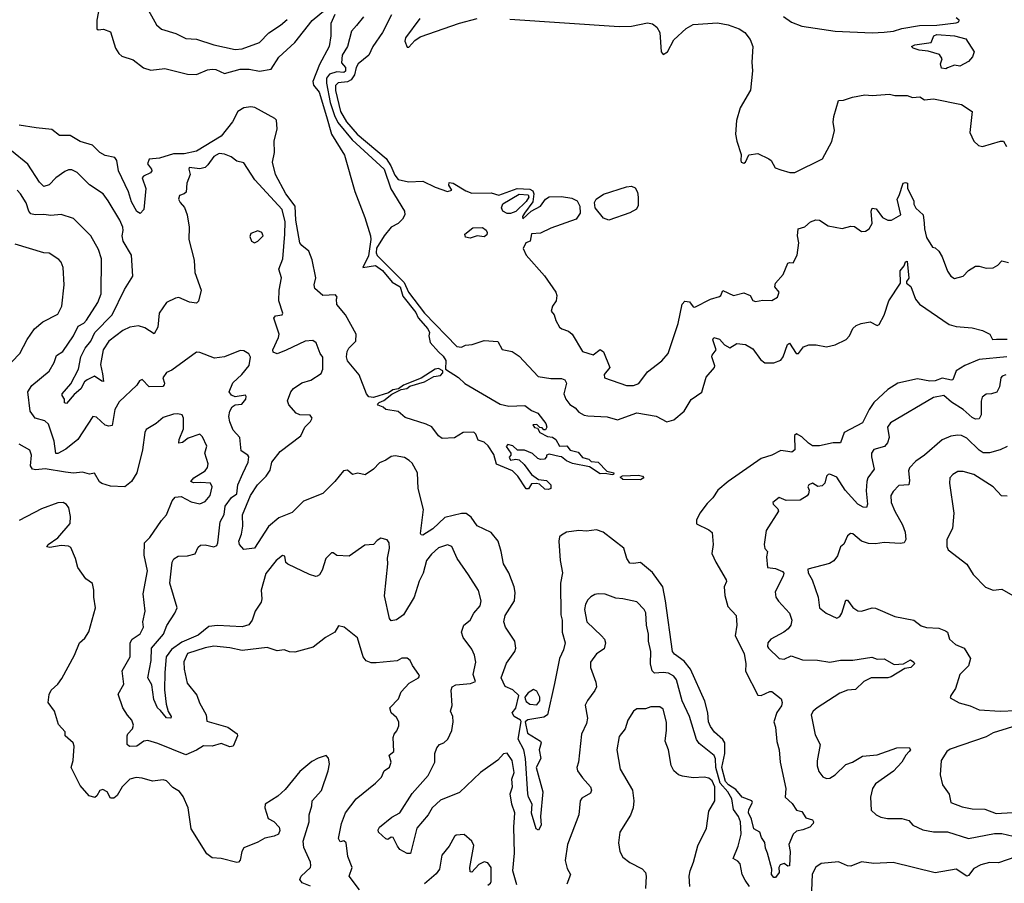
# Model space of a CAD drawing. Extents: x 1552294 to 1694791, y 811929 to 917222.
# Tile 480 of 643: x 1671198 to 1676809, y 856134 to 861058. Entities that reach past the tile are written whole.
import ezdxf

# ---------------------------------------------------------------- set-up
doc = ezdxf.new("R2010")
doc.units = 0

msp = doc.modelspace()

# ---------------------------------------------------------------- linework, layer by layer
at = {"layer": '0CON10XD'}
for points in [[(1671653.9, 861143.9), (1671637.8, 861055), (1671637.5, 861005), (1671645, 861000), (1671675, 861003.8), (1671715, 860987.5), (1671742.9, 860895), (1671762, 860865), (1671779.7, 860849.7), (1671845, 860828.5), (1671902.7, 860782.7), (1671945, 860770), (1672025, 860778.9), (1672155, 860747.3), (1672205, 860745.2), (1672268.6, 860771.4), (1672295, 860776), (1672315, 860773.1), (1672365, 860750), (1672455, 860774.8), (1672505, 860776), (1672565, 860764.1), (1672631.2, 860775), (1672675, 860844.3), (1672765, 860928.2), (1672865, 861053.6), (1673005, 861169.1)], [(1671911.9, 861145), (1671978.3, 861028.3), (1672006, 861004), (1672088.1, 860978.1), (1672145, 860950.6), (1672205, 860946.4), (1672303.8, 860913.8), (1672425, 860887.5), (1672465, 860891.5), (1672565, 860928.2), (1672617.6, 860982.4), (1672684.3, 861025.7), (1672722, 861058)], [(1672993.3, 861086.7), (1672971.2, 861035), (1672970.6, 860965), (1672960.7, 860905), (1672907.1, 860802.9), (1672868.2, 860705), (1672872.9, 860685), (1672904.9, 860644.8), (1672945.9, 860505.9), (1672974.7, 860405), (1673049.1, 860285), (1673108, 860078), (1673165, 859930.4), (1673196.4, 859825), (1673198.4, 859805), (1673185, 859710.8), (1673152.5, 859645), (1673225, 859655.5), (1673265, 859627.4), (1673320.4, 859560.4), (1673366.7, 859535), (1673381.3, 859481.3), (1673455, 859387.9), (1673468.6, 859358.6), (1673524.3, 859295), (1673533.3, 859275), (1673529.2, 859255), (1673537.4, 859217.4), (1673583.9, 859163.9)], [(1673157.1, 861072.9), (1673117.5, 861025), (1673088, 860992), (1673065.3, 860905), (1673035.8, 860855), (1673032.3, 860812.3), (1673055.3, 860785), (1673055.2, 860764.8), (1673045, 860755.5), (1673005, 860760.7), (1672963, 860747), (1672947.1, 860725), (1672945.5, 860695), (1672967.7, 860585), (1672991.4, 860511.4), (1673011.6, 860471.6), (1673093, 860373), (1673274.4, 860205), (1673312.6, 860092.6), (1673391.5, 859965), (1673392.5, 859945), (1673379.4, 859920.6), (1673355.2, 859894.8), (1673314.8, 859875), (1673274.4, 859825), (1673231.1, 859755), (1673228.9, 859728.9), (1673235, 859714), (1673389.3, 859559.3), (1673414.4, 859505), (1673505, 859384.5), (1673689.2, 859195), (1673715, 859190.2), (1673738.5, 859201.5), (1673775.8, 859205), (1673845, 859229.3), (1673922.2, 859222.2), (1673948.1, 859178.1), (1674005, 859166.7), (1674045, 859138.5), (1674152.8, 859022.8), (1674225, 859012.3), (1674285, 859012.3), (1674303.9, 859005), (1674313.5, 858985), (1674298.9, 858925), (1674309.5, 858895), (1674333.6, 858863.6), (1674364, 858844), (1674385, 858820.8), (1674413.7, 858803.7), (1674435, 858798.9), (1674545, 858793.1), (1674605, 858775.6), (1674715, 858815.5), (1674825, 858797.5), (1674885, 858764.2), (1674925, 858775.7), (1674984.3, 858825), (1675025, 858892), (1675085, 858933.8), (1675110.3, 859019.7), (1675156.7, 859075), (1675158.8, 859085), (1675142.9, 859135), (1675144.4, 859145.6), (1675166.9, 859175), (1675147.8, 859232.2), (1675154.1, 859245.9), (1675185, 859236.7), (1675214.2, 859204.2), (1675245, 859187.5), (1675285, 859211.2), (1675335, 859206.2), (1675375, 859181.2), (1675419.8, 859119.8), (1675445, 859101.2), (1675495, 859101.2), (1675535, 859116), (1675549.4, 859135), (1675573.6, 859206.4), (1675585, 859213.3), (1675622.5, 859155), (1675636.7, 859155), (1675652.3, 859177.7), (1675665, 859193.3), (1675695, 859203.3), (1675736.1, 859203.9), (1675795, 859191.8), (1675845, 859203.1), (1675908.1, 859235), (1675926.7, 859255), (1675945, 859296.2), (1675965, 859313.8), (1675992.5, 859325), (1676045, 859335.8), (1676085, 859313.3), (1676095, 859320), (1676125, 859373.3), (1676150.9, 859455), (1676216.7, 859555), (1676214.6, 859625), (1676239.2, 859655), (1676245, 859676.9), (1676255, 859680), (1676265.7, 859584.3), (1676252.5, 859565), (1676252.5, 859555), (1676277, 859537), (1676303.1, 859465), (1676325.2, 859435.2), (1676495, 859320.3), (1676535, 859308.1), (1676625, 859300.4), (1676685.2, 859285.2), (1676727.3, 859265), (1676741.2, 859235), (1676765, 859235.9), (1676825, 859236.7)], [(1673316.1, 861085), (1673266.2, 860985), (1673211.1, 860905), (1673188, 860855), (1673126.9, 860805), (1673115.8, 860785), (1673106.4, 860743.6), (1673086, 860714), (1673065, 860702.3), (1673012.8, 860697.2), (1672997, 860683), (1672996.7, 860653.3), (1673026.7, 860535), (1673061, 860475), (1673120.6, 860405), (1673286.2, 860266.2), (1673313.3, 860225), (1673335, 860170.5), (1673355, 860146), (1673413.7, 860133.7), (1673495, 860137.4), (1673565, 860101.8), (1673635, 860077.5), (1673660, 860085), (1673643.3, 860115), (1673645, 860130), (1673668.8, 860125), (1673740.9, 860080.9), (1673775, 860069.2), (1673885, 860070), (1673927.5, 860057.5), (1674033.5, 860095), (1674105, 860091.6), (1674121.8, 860081.8), (1674128.4, 860065), (1674121.5, 860018.5), (1674074.1, 859955), (1674063.1, 859935), (1674065, 859922.5), (1674113.2, 859966.8), (1674165.6, 859994.4), (1674194.9, 860035.1), (1674215, 860048.4), (1674285, 860048.7), (1674345, 860040.5), (1674373.9, 860025), (1674389.5, 859995), (1674392.4, 859955), (1674369.1, 859920.9), (1674225, 859868.8), (1674165, 859839.8), (1674113.8, 859836.2), (1674107.5, 859795), (1674082.5, 859785), (1674067.5, 859752.5), (1674084.6, 859715), (1674187.8, 859597.8), (1674253.4, 859505), (1674259.2, 859485), (1674255.2, 859454.8), (1674234.7, 859425), (1674226, 859396), (1674244, 859375), (1674252.7, 859342.7), (1674273.8, 859305), (1674286.7, 859295), (1674325, 859281.1), (1674345.4, 859265.4), (1674405, 859166.2), (1674465, 859147.5), (1674505, 859176.7), (1674525, 859164.3), (1674561.1, 859075), (1674528.9, 859035), (1674530, 859015), (1674655, 858971.6), (1674695, 858971.6), (1674725.8, 858984.2), (1674775, 859050), (1674858, 859112), (1674893.1, 859155), (1674951.2, 859325), (1674974, 859435), (1674988, 859452), (1675015, 859448.6), (1675035, 859421.2), (1675045, 859418), (1675135, 859463.4), (1675185, 859479.2), (1675193.8, 859485), (1675205, 859513.3), (1675265, 859484.5), (1675325, 859500), (1675360, 859485), (1675376.7, 859456.7), (1675391.2, 859451.2), (1675432.4, 859457.6), (1675485, 859455.8), (1675517.1, 859475), (1675525.5, 859505), (1675502, 859535), (1675504.4, 859555), (1675549.6, 859605), (1675575, 859668.8), (1675585, 859673.8), (1675605, 859671.2), (1675629.2, 859715), (1675637.1, 859785), (1675629.7, 859825), (1675634, 859865), (1675672.5, 859877.5), (1675704.8, 859905.2), (1675735, 859915.8), (1675755.3, 859915.3), (1675805, 859882), (1675885, 859868), (1675935, 859880), (1675955, 859878.8), (1675995, 859850), (1676018.8, 859851.2), (1676038.8, 859865), (1676055.8, 859895), (1676050.8, 859965), (1676055, 859982.5), (1676078.8, 859978.8), (1676115, 859930), (1676145, 859914.6), (1676166.7, 859915), (1676220, 859945), (1676197.5, 860035), (1676210, 860055), (1676233.3, 860125), (1676245, 860130), (1676257.5, 860125), (1676256.7, 860095), (1676293.3, 860025), (1676294, 860005), (1676303.9, 859983.9), (1676345.9, 859945.9), (1676351.7, 859898.3), (1676353.3, 859865), (1676366, 859815), (1676400.7, 859760.7), (1676415, 859756.7), (1676435, 859738.8), (1676455.5, 859705), (1676485, 859624.5), (1676505, 859594.4), (1676525, 859582), (1676574.1, 859595.9), (1676605, 859627.5), (1676645, 859652.5), (1676665, 859652.5), (1676705, 859640), (1676745, 859643.3), (1676771.7, 859658.3), (1676795, 859683.3), (1676832.7, 859672.7)], [(1673477.5, 861065), (1673395.5, 860955), (1673393.3, 860935), (1673405, 860900), (1673415, 860900), (1673450.3, 860939.7), (1673480.5, 860959.5), (1673705, 861037.9), (1673805, 861063.4)], [(1673990.4, 861060.4), (1674615, 861018.1), (1674685, 861020.1), (1674775, 861040), (1674805, 861034), (1674829, 861015), (1674845.7, 860985), (1674854, 860874), (1674865, 860858.9), (1674890, 860875), (1674925, 860943.5), (1674995, 861007.7), (1675035, 861029.7), (1675175, 861039.1), (1675235, 861027.5), (1675298.8, 861005), (1675331.2, 860985), (1675361.2, 860945), (1675376, 860905), (1675370, 860815), (1675374, 860765), (1675362, 860655), (1675303.8, 860555), (1675283, 860483), (1675277.5, 860405), (1675283.8, 860365), (1675309.3, 860289.3), (1675306.7, 860255), (1675310, 860245), (1675325, 860240), (1675333.3, 860245), (1675353.9, 860286.1), (1675405, 860293.8), (1675466.7, 860265), (1675480, 860255), (1675503.1, 860213.1), (1675535, 860200.8), (1675586.7, 860186.7), (1675615, 860186.1), (1675772.9, 860265), (1675826.8, 860363.2), (1675840.9, 860425), (1675833.7, 860473.6), (1675836.9, 860505), (1675865, 860597.5), (1675891.7, 860598.3), (1675943.6, 860616.4), (1676015, 860630), (1676055, 860626.2), (1676155, 860632), (1676185, 860626), (1676255, 860626), (1676285, 860614), (1676327.1, 860617.1), (1676355, 860601.2), (1676405, 860606), (1676565, 860573.3), (1676626.2, 860535), (1676612.5, 860415), (1676636, 860365), (1676661.1, 860341.1), (1676685, 860333.8), (1676788, 860365), (1676805.1, 860365.1), (1676820.8, 860335)], [(1675551.2, 861075), (1675595.8, 861044.2), (1675655, 861021.2), (1675845, 860991.9), (1676055, 860983.1), (1676125, 860987.3), (1676177.4, 860992.6), (1676225, 861006.9), (1676326.1, 861023.9), (1676425, 861025.6), (1676535, 861038.8), (1676550, 861045), (1676552.5, 861055), (1676535, 861067.5)], [(1676475, 860777.5), (1676451.7, 860781.7), (1676446.2, 860805), (1676454, 860835), (1676439.7, 860859.7), (1676375, 860878), (1676323.9, 860883.9), (1676290, 860895), (1676280, 860905), (1676300, 860915), (1676392.3, 860927.7), (1676406.8, 860965), (1676425, 860972.9), (1676524.2, 860965), (1676588.8, 860948.8), (1676636.7, 860875), (1676627.5, 860845), (1676605, 860820), (1676555, 860792.5), (1676525, 860797.5), (1676485, 860782.5), (1676475, 860777.5)], [(1673583.9, 859163.9), (1673610.2, 859140.2), (1673625.4, 859115.4), (1673625.3, 859065), (1673698.1, 859018.1), (1673734, 858984), (1673935, 858865.5), (1673985, 858854.2), (1674077.3, 858857.3), (1674115, 858830), (1674150, 858815), (1674196.7, 858755), (1674202.5, 858735), (1674195, 858720), (1674185, 858720), (1674175, 858730), (1674161.7, 858731.7), (1674145, 858750), (1674121.7, 858748.3), (1674131.7, 858731.7), (1674148.3, 858728.3), (1674162.5, 858705), (1674205, 858681.2), (1674235, 858676.7), (1674252.5, 858665), (1674275, 858626.7), (1674315, 858627.5), (1674335, 858603.3), (1674381.2, 858591.2), (1674405, 858561.4), (1674441.7, 858551.7), (1674455, 858538.8), (1674494.4, 858534.4), (1674544.2, 858484.2), (1674584.2, 858475), (1674582, 858465), (1674575, 858463.1), (1674535, 858471.1), (1674505, 858468.9), (1674445, 858508.6), (1674347.8, 858527.8), (1674313.1, 858543.1), (1674286.2, 858565), (1674272.5, 858567.5), (1674215, 858580), (1674200, 858575), (1674200, 858565), (1674188.3, 858551.7), (1674165, 858550), (1674150, 858555), (1674120, 858585), (1674075, 858602.5), (1674035, 858602.5), (1674008.3, 858628.3), (1673980, 858635), (1673970, 858625), (1673997, 858587), (1673997.5, 858575), (1673987, 858563), (1673995, 858546.7), (1674025, 858552.5), (1674045, 858548.8), (1674072.5, 858522.5), (1674114.4, 858465), (1674155, 858435.6), (1674200.6, 858430.6), (1674224.4, 858405), (1674224.3, 858385), (1674211.5, 858378.5), (1674190.6, 858380.6), (1674159.3, 858409.3), (1674143.4, 858413.4), (1674115, 858411.5), (1674097, 858383), (1674085, 858382.9), (1674037.3, 858455), (1674005.8, 858485.8), (1673915, 858524.3), (1673899.4, 858579.4), (1673867.6, 858627.6), (1673845, 858648.7), (1673811.3, 858661.3), (1673798, 858695), (1673785.8, 858705.8), (1673725, 858703.3), (1673676.4, 858673.6), (1673605, 858670), (1673585, 858685.8), (1673546.3, 858736.4), (1673515, 858752.3), (1673395, 858789.1), (1673355, 858824.6), (1673283.8, 858835), (1673268.6, 858848.6), (1673240, 858860), (1673236.7, 858865), (1673246.7, 858875), (1673272.9, 858887.1), (1673317.9, 858922.1), (1673371.7, 858948.3), (1673403.8, 858955), (1673422, 858968), (1673505, 858993.6), (1673557.2, 859022.8), (1673595, 859028.7), (1673609.7, 859045), (1673610, 859055), (1673585, 859068.3), (1673564.8, 859065.2), (1673486.2, 859013.8), (1673385, 858974.3), (1673356.4, 858953.6), (1673325, 858947.8), (1673298.9, 858931.1), (1673215, 858904.2), (1673188.3, 858908.3), (1673174.4, 858924.4), (1673132.1, 859032.1), (1673065, 859112.5), (1673060.6, 859135), (1673064.6, 859165.4), (1673074.4, 859185), (1673113.8, 859225), (1673116.1, 859265), (1673054.6, 859374.6), (1673004.5, 859434.5), (1673003.8, 859463.8), (1673006.2, 859476.2), (1672998.3, 859488.3), (1672925, 859485.6), (1672879.6, 859525), (1672876.5, 859545), (1672885.4, 859585), (1672865, 859688.8), (1672845, 859737.5), (1672805, 859769.4), (1672795, 859786.2), (1672771, 859915), (1672767.5, 859995), (1672713.9, 860065), (1672655, 860174.2), (1672638.8, 860245), (1672650.1, 860299.9), (1672648.4, 860365), (1672665.2, 860435), (1672661.3, 860485), (1672652.5, 860495), (1672537.8, 860557.8), (1672515, 860561), (1672474.7, 860554.7), (1672440, 860535), (1672411, 860475), (1672346.2, 860393.8), (1672205, 860308.5), (1672135, 860292.2), (1672075, 860292.3), (1671995, 860268.9), (1671935, 860261.4), (1671925.7, 860235), (1671949.2, 860205), (1671950, 860195), (1671943.8, 860185), (1671903.8, 860165), (1671895.8, 860155), (1671916.6, 860095), (1671905.6, 859975), (1671885, 859952), (1671865, 859964), (1671835, 860018.8), (1671816.9, 860076.9), (1671760.4, 860195), (1671750.5, 860255), (1671740.9, 860270.9), (1671685, 860282.7), (1671655, 860301.1), (1671612.9, 860342.9), (1671543, 860363), (1671485, 860396.8), (1671425, 860398.2), (1671381.3, 860431.3), (1671291.3, 860441.3), (1671195, 860456)], [(1671669.2, 859039.2), (1671675.3, 858994.7), (1671665, 858996.2), (1671625, 859025.3), (1671581.8, 859005), (1671567.8, 858992.2), (1671547, 858953), (1671508.9, 858921.1), (1671465, 858868.8), (1671453.9, 858873.9), (1671452.5, 858895), (1671439.4, 858915), (1671440, 858925), (1671488.3, 858981.7), (1671533.3, 859065), (1671545.3, 859135), (1671570.4, 859185), (1671603.6, 859225), (1671626.8, 859275), (1671724.5, 859375.5), (1671795, 859518.9), (1671842.3, 859595), (1671835.3, 859715), (1671788.2, 859795), (1671782.2, 859825), (1671787.8, 859855), (1671784.7, 859875), (1671767.6, 859915), (1671701.1, 860025), (1671674.3, 860065), (1671596.2, 860116.2), (1671525, 860187.1), (1671495, 860201.9), (1671475, 860201.4), (1671455, 860191.1), (1671402.9, 860155), (1671365, 860116.7), (1671335, 860106.9), (1671311, 860131), (1671243.8, 860233.8), (1671150.8, 860310.8)], [(1676824, 859136), (1676665, 859119.6), (1676583.1, 859086.9), (1676534.7, 859055), (1676515.3, 859005), (1676507.6, 859002.4), (1676455, 859012.9), (1676415, 858998.1), (1676385, 858997.3), (1676315, 859009.5), (1676202.5, 858985), (1676145, 858949.1), (1676065.9, 858875), (1676038.2, 858835), (1676000.2, 858759.8), (1675897.1, 858705), (1675875, 858646), (1675834.6, 858644.6), (1675755, 858627.6), (1675715, 858628.6), (1675692.5, 858642.5), (1675655, 858680), (1675625, 858696), (1675613.9, 858686.1), (1675614.7, 858605), (1675598.1, 858591.9), (1675575, 858595.9), (1675535, 858601.9), (1675484.6, 858575), (1675424, 858556), (1675235, 858424.5), (1675176.3, 858375), (1675148.4, 858331.6), (1675115, 858299.3), (1675074.7, 858245), (1675054.2, 858204.2), (1675055, 858183.3), (1675125, 858150), (1675143.9, 858133.9), (1675150, 858065), (1675142.9, 858015), (1675164.6, 857965), (1675224, 857865), (1675225.8, 857854.2), (1675212, 857825), (1675215.7, 857775), (1675232.6, 857712.6), (1675281.2, 857661.2), (1675283.8, 857605), (1675274.4, 857545), (1675325.9, 857445), (1675335.6, 857385), (1675333.8, 857343.8), (1675405, 857206.2), (1675424.1, 857204.1), (1675471.9, 857228.1), (1675485, 857227.9), (1675536.4, 857185), (1675542.8, 857165), (1675539.7, 857145), (1675512.4, 857107.6), (1675495.7, 857055), (1675504.2, 857025), (1675512, 856942), (1675525.5, 856895.5), (1675531.5, 856825), (1675563.8, 856675), (1675560, 856625), (1675599.5, 856589.5), (1675625, 856552), (1675655, 856543.8), (1675678.3, 856508.3), (1675715, 856496.7), (1675722.5, 856485), (1675720, 856475), (1675700, 856455), (1675661.7, 856438.3), (1675625, 856430.8), (1675605, 856414), (1675580.6, 856355), (1675588.9, 856315), (1675585.6, 856234.4), (1675575, 856232.5), (1675555, 856247.5), (1675530.7, 856239.3), (1675523.3, 856225), (1675526.2, 856195), (1675505, 856167.5), (1675495, 856166.7), (1675482.9, 856185), (1675484, 856215), (1675459.2, 856305), (1675448, 856335), (1675445, 856367.5), (1675426.2, 856395), (1675416, 856426), (1675382.2, 856445), (1675369.1, 856499.1), (1675350.9, 856535), (1675353.9, 856555), (1675373.2, 856595), (1675370, 856605), (1675315.3, 856625), (1675279.6, 856669.6), (1675237.4, 856695), (1675220, 856715), (1675200, 856795), (1675216.6, 856875), (1675217.1, 856935), (1675204.6, 856954.6), (1675156.5, 856995), (1675135, 857027.7), (1675123.6, 857055), (1675119.4, 857105), (1675101.9, 857171.9), (1675020.8, 857355), (1674985, 857400), (1674930, 857440), (1674918.1, 857455), (1674877.8, 857745), (1674862.9, 857825), (1674805, 857905.9), (1674735, 857963.5), (1674695, 857956.9), (1674675, 857960), (1674656.9, 857985), (1674640.5, 858045), (1674522.7, 858135), (1674485, 858149.4), (1674428.1, 858141.9), (1674385, 858145.5), (1674314.3, 858135.7), (1674285, 858118.8), (1674275, 858108.8), (1674270, 858085), (1674277.9, 857975), (1674291.3, 857905), (1674279.1, 857845), (1674282, 857665), (1674288.6, 857635), (1674289.7, 857565), (1674306, 857505), (1674296.4, 857465), (1674274.6, 857415), (1674246.1, 857273.9), (1674206, 857095), (1674185, 857081.9), (1674094.4, 857065.6), (1674078.8, 857055), (1674090.8, 856990.8), (1674166.2, 856945), (1674170, 856935), (1674158, 856895), (1674168, 856845), (1674140.8, 856795), (1674178.9, 856655), (1674166, 856515), (1674169.1, 856465), (1674155, 856437.1), (1674141.5, 856445), (1674115, 856534), (1674118.8, 856585), (1674096.8, 856625), (1674092.8, 856645), (1674080.7, 856845), (1674070.3, 856895), (1674039.1, 856955), (1674056.4, 857056.4), (1674052.5, 857065), (1674016.2, 857085), (1674004.2, 857105.8), (1674025, 857132), (1674042.5, 857205), (1674007.4, 857237.4), (1673965, 857255.3), (1673940.7, 857305), (1673971.7, 857388.3), (1674019.6, 857455), (1674025.8, 857474.2), (1674018.8, 857515), (1673966.4, 857595), (1673956.7, 857625), (1673965, 857660.8), (1674017.1, 857745), (1674021.8, 857791.8), (1674016.4, 857825), (1673985.5, 857905), (1673954.6, 857954.6), (1673942.3, 858025), (1673923.8, 858085), (1673884.6, 858134.6), (1673805, 858171.4), (1673771.5, 858221.5), (1673741.7, 858241.7), (1673715, 858241.9), (1673620, 858220), (1673552, 858155), (1673495, 858118.6), (1673485, 858120), (1673481.9, 858128.1), (1673499.5, 858265), (1673468.1, 858385), (1673464.2, 858475), (1673435, 858528.8), (1673418, 858545), (1673391.3, 858561.3), (1673338.3, 858571.7), (1673315, 858567.1), (1673285, 858546.4), (1673247.9, 858532.1), (1673215, 858494.3), (1673166.8, 858463.2), (1673125, 858471.5), (1673095, 858465.4), (1673065, 858489.3), (1673042.2, 858485), (1672993.8, 858425), (1672925, 858355.6), (1672815, 858311.9), (1672751.2, 858248.8), (1672675, 858216.9), (1672615, 858168.8), (1672535, 858044.3), (1672475, 858036.6), (1672450, 858065), (1672447.1, 858085), (1672462.5, 858125), (1672470.3, 858169.7), (1672468.3, 858235), (1672513.8, 858345), (1672552.2, 858405), (1672602.9, 858455), (1672625, 858490), (1672635.6, 858535), (1672682.7, 858595), (1672800.8, 858685), (1672822.9, 858735), (1672855, 858766), (1672864.2, 858785), (1672853.3, 858803.3), (1672795, 858805.4), (1672774.1, 858814.1), (1672730.9, 858860.9), (1672724.3, 858885), (1672743.8, 858935), (1672758.1, 858955), (1672805, 858987.8), (1672857.5, 859002.5), (1672915, 859040), (1672925.5, 859065.5), (1672925, 859133.8), (1672909.2, 859155), (1672888, 859215), (1672868.9, 859228.9), (1672825, 859225.4), (1672717.2, 859172.8), (1672665, 859151.9), (1672642.4, 859162.4), (1672639.5, 859175), (1672673.4, 859245), (1672677, 859265), (1672645.6, 859355), (1672655, 859369.2), (1672694.3, 859375.7), (1672698.2, 859385), (1672673.8, 859455), (1672677.1, 859515), (1672690, 859585), (1672673.8, 859635), (1672696.6, 859695), (1672707.9, 859835), (1672710, 859905), (1672692.9, 859975), (1672537.8, 860145), (1672475, 860240.8), (1672435, 860250), (1672403.8, 860275), (1672365, 860291.5), (1672335, 860294.5), (1672305, 860277.8), (1672270.8, 860229.1), (1672254.2, 860215), (1672225, 860208), (1672164.3, 860215.7), (1672160.8, 860205), (1672169.4, 860175), (1672150.9, 860125), (1672146.2, 860075), (1672135.4, 860064.6), (1672109.2, 860055), (1672103.5, 860035), (1672112.2, 860015), (1672136.9, 859986.9), (1672152.8, 859945), (1672163.1, 859875), (1672162.5, 859805), (1672193, 859687), (1672195.8, 859615.8), (1672232.5, 859515), (1672217.7, 859452.3), (1672205, 859441.2), (1672165, 859447.1), (1672105, 859474.3), (1672085, 859470.5), (1672035, 859445.5), (1671992.7, 859385), (1671985.6, 859305), (1671965, 859266.7), (1671910.7, 859300.7), (1671875, 859311.6), (1671825, 859305.3), (1671785, 859285.2), (1671706.2, 859225), (1671673.8, 859175), (1671658.1, 859091.9), (1671669.2, 859039.2)], [(1674555, 859914.3), (1674525, 859926.8), (1674478.1, 859985), (1674473, 860015), (1674483, 860035), (1674525, 860062.3), (1674655, 860105.1), (1674685, 860108.8), (1674705, 860099.3), (1674718.7, 860075), (1674722.6, 860045), (1674721.9, 859998.1), (1674712.4, 859977.6), (1674675, 859955.5), (1674555, 859914.3)], [(1673755, 857892), (1673690.5, 857985), (1673660, 858055), (1673635, 858064.6), (1673585, 858045.9), (1673545, 858011.4), (1673516.9, 857975), (1673497.1, 857902.9), (1673475, 857856), (1673445, 857766), (1673385.6, 857665), (1673345, 857635.8), (1673315, 857631.2), (1673304.4, 857644.4), (1673277.2, 857772.8), (1673296.4, 857955), (1673293.2, 857986.8), (1673305.6, 858045), (1673304, 858075), (1673292.3, 858092.3), (1673255, 858100.8), (1673235, 858089.2), (1673215, 858066), (1673165, 858062.5), (1673075, 858000), (1673005, 858003.3), (1672985, 858017.5), (1672975, 858017.5), (1672941.9, 857985), (1672920.7, 857919.3), (1672906.4, 857893.6), (1672892.5, 857885), (1672885, 857882.5), (1672848.8, 857895), (1672725, 857953.3), (1672715, 857962.5), (1672708.6, 857998.6), (1672695, 858002.5), (1672659.4, 857975), (1672599.9, 857900.1), (1672573.5, 857805), (1672578.2, 857755), (1672573.2, 857736.8), (1672540, 857685), (1672522.5, 857635), (1672502.8, 857607.2), (1672465, 857595.3), (1672325, 857603.7), (1672275, 857597.2), (1672215, 857549.2), (1672121.5, 857508.5), (1672062.4, 857467.6), (1672032.6, 857425), (1672024, 857335), (1672023.4, 857236.6), (1672032.8, 857155), (1672043.9, 857113.9), (1672060.4, 857085), (1672059.2, 857075), (1672035, 857077.8), (1671999.6, 857119.6), (1671983.8, 857135), (1671962.3, 857182.3), (1671951.2, 857265), (1671928.5, 857305), (1671946.3, 857403.7), (1671948.7, 857475), (1672017.1, 857555), (1672035.8, 857604.2), (1672082.3, 857675), (1672094.6, 857705), (1672053.1, 857845), (1672066.5, 857965), (1672076.4, 857983.6), (1672101.3, 857998.7), (1672155, 858001.1), (1672197, 858013), (1672215, 858050.8), (1672228.5, 858061.5), (1672255, 858064.6), (1672305, 858052.2), (1672320.3, 858059.7), (1672326.9, 858075), (1672339.6, 858195), (1672363.7, 858236.3), (1672368.8, 858285), (1672405, 858334.3), (1672435.9, 858355), (1672441.8, 858405), (1672470, 858470), (1672499.6, 858535), (1672503.3, 858565), (1672497.5, 858575), (1672459.3, 858599.3), (1672451.9, 858675), (1672415, 858718), (1672394.5, 858765), (1672389.1, 858795), (1672394.7, 858825.3), (1672409.1, 858850.9), (1672425, 858861.4), (1672463.3, 858865), (1672486, 858895), (1672488.8, 858908.8), (1672485, 858916.7), (1672425, 858908), (1672405, 858916.2), (1672392, 858935), (1672412.5, 858987.5), (1672464.2, 859035), (1672505, 859086.7), (1672513.4, 859133.4), (1672503, 859153), (1672475, 859168.8), (1672455, 859171.2), (1672365.3, 859134.7), (1672308.3, 859128.3), (1672225, 859161.1), (1672205, 859161.8), (1672065, 859059.5), (1672035, 859045.6), (1672014.1, 859015), (1672022.1, 858985), (1672021.5, 858975), (1672012.9, 858967.1), (1671935, 858964.5), (1671895, 859006.7), (1671880.5, 858999.5), (1671865.5, 858974.5), (1671765, 858878.6), (1671740.8, 858835), (1671725.5, 858744.5), (1671705, 858740.6), (1671685, 858746.7), (1671635, 858790.8), (1671615, 858796.2), (1671528.9, 858665), (1671461.5, 858608.5), (1671415, 858584.1), (1671404.5, 858585), (1671394.8, 858655), (1671361.9, 858751.9), (1671340.4, 858770.4), (1671285, 858786.7), (1671256.9, 858825), (1671243.2, 858935), (1671267.2, 858972.8), (1671365.9, 859054.1), (1671395, 859102.5), (1671406.8, 859143.2), (1671443.7, 859166.3), (1671505, 859255.6), (1671530.3, 859309.7), (1671563.2, 859326.8), (1671579.1, 859345), (1671643.8, 859445), (1671661.5, 859495), (1671664.4, 859695), (1671647.6, 859747.6), (1671602.5, 859825), (1671505, 859924), (1671435, 859946.5), (1671375, 859940.9), (1671335, 859946.8), (1671285, 859944.1), (1671261.1, 859951.1), (1671250.3, 859965), (1671235, 860014.2), (1671202.2, 860065), (1671184.2, 860085)], [(1673975, 859952.3), (1673951.9, 859965), (1673942.7, 859985), (1673951.5, 860008.5), (1674045, 860063.3), (1674095, 860059.1), (1674098.7, 860045), (1674085, 860020.8), (1674025, 859964.9), (1673995, 859953), (1673975, 859952.3)], [(1673765, 859812.6), (1673738.5, 859818.5), (1673735.4, 859835), (1673779.4, 859870.6), (1673835, 859872), (1673857.1, 859857.1), (1673862.8, 859845), (1673859.6, 859830.4), (1673845, 859819.3), (1673804.9, 859825.1), (1673765, 859812.6)], [(1672535, 859786), (1672555, 859794), (1672585.6, 859824.4), (1672577.5, 859845), (1672555, 859853.1), (1672515, 859839.2), (1672508.8, 859821.2), (1672518.8, 859795), (1672535, 859786)], [(1671153.7, 859106.3), (1671198.1, 859155), (1671240.8, 859235), (1671282, 859295), (1671330, 859335), (1671415, 859378.6), (1671437.8, 859425), (1671452.1, 859545), (1671445.4, 859645.4), (1671434.6, 859674.6), (1671420.7, 859690.7), (1671365, 859725.7), (1671335, 859728.6), (1671172.3, 859777.7)], [(1676817.4, 859032.6), (1676796, 859025), (1676790, 859015), (1676782, 858965), (1676765.7, 858934.3), (1676735.9, 858924.1), (1676705, 858923.3), (1676683.3, 858905), (1676677.3, 858882.7), (1676677.8, 858805), (1676665, 858782.5), (1676645, 858780.6), (1676625, 858789.5), (1676574.4, 858834.4), (1676507.6, 858877.6), (1676465, 858914.3), (1676405, 858904.2), (1676161.2, 858758.8), (1676142.7, 858735), (1676151.9, 858675), (1676143.1, 858645), (1676125.3, 858624.7), (1676065, 858607.8), (1676052.9, 858587.1), (1676051.3, 858565), (1676066.8, 858495), (1676031.8, 858445), (1676025.3, 858425), (1676022, 858372), (1676029.2, 858295), (1676024.3, 858275.7), (1676005, 858277.7), (1675975, 858295.4), (1675901.9, 858375), (1675855, 858450), (1675815, 858466.5), (1675804.6, 858465.4), (1675795.7, 858455), (1675785.3, 858414.7), (1675770.3, 858399.7), (1675747.1, 858397.1), (1675715, 858415.8), (1675695, 858406), (1675690, 858395), (1675696.2, 858375), (1675693.3, 858355), (1675685, 858343.3), (1675645, 858318.8), (1675565.8, 858315.8), (1675525, 858333.8), (1675490, 858305), (1675492.5, 858295), (1675518.3, 858268.3), (1675521.2, 858255), (1675451.2, 858145), (1675441.4, 858065), (1675445, 858042.5), (1675460, 858025), (1675454, 857996), (1675460, 857935), (1675505, 857928.8), (1675545, 857911.2), (1675552, 857902), (1675549.4, 857885), (1675503.1, 857795), (1675506, 857766), (1675521.9, 857741.9), (1675584, 857674), (1675598.5, 857635), (1675593.1, 857605), (1675577.5, 857585), (1675552.5, 857565), (1675478.8, 857525), (1675461.2, 857505), (1675458.8, 857485), (1675464.4, 857474.4), (1675525, 857416), (1675555, 857411.4), (1675595, 857430.8), (1675658.5, 857408.5), (1675745, 857405.4), (1675815, 857395.3), (1675875, 857406.2), (1675945, 857405.4), (1676054.1, 857424.1), (1676085, 857411.2), (1676125, 857414), (1676180.8, 857380.8), (1676235, 857385.3), (1676275, 857407.8), (1676292.5, 857395), (1676296.9, 857385), (1676275.5, 857365), (1676241.4, 857358.6), (1676165, 857310.4), (1676144.7, 857305.3), (1676050, 857305), (1676008.1, 857285), (1675961.7, 857238.3), (1675915, 857235.9), (1675872, 857218), (1675743.1, 857135), (1675719.2, 857115), (1675709.2, 857095), (1675730.2, 856980.2), (1675760, 856925), (1675743, 856833), (1675743, 856803), (1675751.7, 856771.7), (1675775, 856741.2), (1675795, 856732.5), (1675815, 856734.2), (1675845, 856752.5), (1675905, 856812.2), (1675944.5, 856825.5), (1676001.7, 856858.3), (1676085, 856865.6), (1676195.8, 856905.8), (1676267.7, 856907.7), (1676273.8, 856895), (1676267.5, 856885), (1676248.6, 856865), (1676225.6, 856825), (1676177.4, 856772.6), (1676075, 856701.1), (1676058.2, 856675), (1676046.5, 856625), (1676051.1, 856551.1), (1676078.8, 856525), (1676105, 856511.9), (1676143.8, 856503.8), (1676225, 856503.6), (1676265, 856491.4), (1676288.6, 856465), (1676345, 856438.2), (1676405, 856426.9), (1676485, 856427.5), (1676605, 856390.3), (1676752.4, 856417.6), (1676795, 856418.1), (1676925, 856387.3)], [(1673135, 856096.7), (1673076.2, 856175), (1673092.9, 856225), (1673067.4, 856287.4), (1673057.5, 856365), (1673045, 856376.2), (1673025, 856370), (1673015, 856390), (1673030.9, 856475), (1673055, 856536.4), (1673114.6, 856615), (1673225.7, 856704.3), (1673260, 856740), (1673275.6, 856774.4), (1673305, 856796.2), (1673314.4, 856825), (1673304, 856865), (1673330, 856885), (1673326.1, 856965), (1673332.5, 856985), (1673347.3, 857002.7), (1673358.5, 857031.5), (1673357.9, 857055), (1673345, 857079.4), (1673315.6, 857105.6), (1673307.5, 857135), (1673356.7, 857185), (1673372.5, 857225), (1673417.5, 857275), (1673470.6, 857305), (1673476.9, 857315), (1673473.1, 857325), (1673436.2, 857375), (1673423.3, 857405), (1673405, 857416.7), (1673375, 857417.5), (1673348.3, 857401.7), (1673229.7, 857390.3), (1673201.7, 857391.7), (1673172.7, 857402.7), (1673155.6, 857425.6), (1673123.6, 857533.6), (1673046.7, 857595), (1673015, 857601.2), (1672994, 857565), (1672941.2, 857535), (1672869.5, 857480.5), (1672765, 857452.5), (1672735, 857454.2), (1672705, 857465.7), (1672665, 857460), (1672607.9, 857477.9), (1672465, 857460.9), (1672395, 857476.8), (1672304.7, 857485.3), (1672255, 857475.9), (1672155, 857443.5), (1672132.6, 857397.4), (1672134.6, 857355), (1672151.8, 857275), (1672207.6, 857207.6), (1672223, 857163), (1672260.8, 857095), (1672265, 857058.8), (1672384.7, 857024.7), (1672436.9, 856986.9), (1672438.2, 856975), (1672413.4, 856916.6), (1672395, 856911.2), (1672345, 856930.8), (1672295, 856915.6), (1672245, 856918.7), (1672205, 856893.5), (1672145, 856867.1), (1671985, 856930.9), (1671927.5, 856947.5), (1671905, 856944.6), (1671865, 856915.4), (1671823.5, 856913.5), (1671810.8, 856925), (1671810.5, 856975), (1671813.7, 856986.4), (1671840.4, 857015), (1671846.5, 857035), (1671836.8, 857065), (1671813, 857093), (1671784.7, 857134.7), (1671758.3, 857211.7), (1671791.2, 857268.8), (1671781.1, 857345), (1671826.5, 857425), (1671827.5, 857505), (1671839.5, 857525), (1671885, 857556.7), (1671902.5, 857595), (1671898.8, 857625), (1671912.2, 857685), (1671902.2, 857785), (1671925.4, 857915), (1671907.8, 858005), (1671908.6, 858075), (1671938.9, 858105), (1672005, 858202), (1672034.2, 858235), (1672067.5, 858315), (1672084.6, 858335.4), (1672118.6, 858338.6), (1672175, 858309.2), (1672225, 858297.3), (1672255, 858310), (1672283.5, 858345), (1672293.8, 858395), (1672285, 858415.5), (1672230.5, 858419.5), (1672187.9, 858417.9), (1672173.8, 858425), (1672190.5, 858445), (1672254.3, 858485.7), (1672268.6, 858505), (1672271.3, 858525), (1672253.7, 858586.3), (1672265, 858626.7), (1672239.4, 858679.4), (1672224.6, 858694.6), (1672158.4, 858671.6), (1672125, 858646.4), (1672105, 858643.8), (1672106.5, 858665), (1672131.6, 858725), (1672131.4, 858785), (1672124.1, 858804.1), (1672099.7, 858809.7), (1672075, 858808.1), (1672015, 858789.5), (1671975, 858755.6), (1671919.4, 858720.6), (1671911.5, 858705), (1671897.7, 858605), (1671865.5, 858475), (1671834.6, 858425.4), (1671796.3, 858393.7), (1671715, 858397.2), (1671665, 858413.5), (1671652.7, 858422.7), (1671625, 858472.5), (1671595, 858467.5), (1671555, 858477.8), (1671505, 858472.1), (1671458.2, 858478.2), (1671343.2, 858496.8), (1671290.6, 858490.6), (1671270, 858495), (1671259.2, 858515), (1671265.6, 858575.6), (1671255, 858603.8), (1671195, 858637.5)], [(1676825, 858624.4), (1676785, 858605.5), (1676725, 858588.7), (1676688.6, 858588.6), (1676665, 858602.7), (1676595, 858671.2), (1676565, 858686.7), (1676545, 858689.4), (1676505, 858683.1), (1676455, 858662.9), (1676355, 858575.8), (1676305, 858541.4), (1676267.8, 858502.2), (1676262.2, 858485), (1676268.6, 858431.4), (1676265, 858406.2), (1676208.8, 858401.2), (1676175, 858368), (1676162.2, 858345), (1676163.5, 858305), (1676184.7, 858254.8), (1676228.5, 858178.5), (1676243.8, 858135), (1676247.5, 858095), (1676238, 858075), (1676215, 858070.9), (1676125, 858077.7), (1676075, 858069.7), (1676035, 858071.6), (1675995.3, 858085.3), (1675945, 858126), (1675932.5, 858127.5), (1675915.9, 858114.1), (1675895, 858067.5), (1675875, 858052.5), (1675858.2, 858001.8), (1675838.2, 857971.8), (1675812.4, 857957.6), (1675689.5, 857925), (1675691.5, 857905), (1675714.4, 857865), (1675748.2, 857765), (1675755.8, 857705), (1675794.5, 857674.5), (1675855, 857645.8), (1675872.5, 857655), (1675882.5, 857675)], [(1676825, 858340.8), (1676792.1, 858342.1), (1676745.8, 858395), (1676635.3, 858465.3), (1676575, 858481.2), (1676545, 858481.5), (1676515, 858464.4), (1676498.9, 858445), (1676496.7, 858415), (1676521.9, 858245), (1676513.3, 858156.7), (1676482, 858095), (1676482, 858055), (1676490, 858035), (1676595, 857953.8), (1676631.2, 857895), (1676702.7, 857822.7), (1676745, 857806.2), (1676795, 857811.2), (1676910, 857745)], [(1674735, 858434), (1674635, 858436.9), (1674620.3, 858449.7), (1674632.5, 858457.5), (1674725, 858461.3), (1674747.1, 858455), (1674754.2, 858445), (1674735, 858434)], [(1671895, 856733.1), (1671862.1, 856737.9), (1671825, 856728), (1671782.5, 856685), (1671752.5, 856635), (1671735, 856620), (1671715, 856618.8), (1671696.2, 856655), (1671671.7, 856668.3), (1671655, 856663.3), (1671637.3, 856632.7), (1671625.8, 856624.2), (1671593.6, 856633.6), (1671542.4, 856692.4), (1671491.4, 856795), (1671503.1, 856835), (1671507.5, 856915), (1671502, 856935), (1671456.7, 856975), (1671457, 856997), (1671419.3, 857039.3), (1671395.4, 857115.4), (1671360.8, 857165), (1671365, 857210), (1671376.2, 857235), (1671415, 857270), (1671438.6, 857301.4), (1671509.2, 857435), (1671539.2, 857505), (1671568.2, 857531.8), (1671592, 857568), (1671629.2, 857705), (1671620.9, 857765), (1671621.1, 857805), (1671612.9, 857842.9), (1671575, 857870), (1671530, 857935), (1671516.2, 857985), (1671488.6, 858048.6), (1671475.6, 858055.6), (1671435, 858060.7), (1671368.8, 858048.8), (1671352.5, 858052.5), (1671360, 858065), (1671415.6, 858104.4), (1671485.5, 858185), (1671486.7, 858225), (1671478.1, 858275), (1671465, 858294.3), (1671445, 858305.5), (1671415, 858303.3), (1671322, 858268), (1671195, 858203.1)], [(1674030.5, 856125), (1674008, 856205), (1674017.5, 856305), (1674014.6, 856455), (1674018.9, 856535), (1674001.5, 856585), (1673993.3, 856645), (1674005.9, 856685), (1674001.8, 856728.2), (1674015.3, 856765), (1674004.5, 856835), (1673975, 856876.9), (1673955, 856871.9), (1673923.3, 856836.7), (1673824.4, 856765), (1673705, 856652.2), (1673595, 856607.8), (1673547.8, 856565), (1673525.8, 856525), (1673461.2, 856448.8), (1673425, 856304.3), (1673405, 856303.1), (1673365, 856327.3), (1673350, 856345), (1673325.3, 856395.3), (1673315, 856396.2), (1673295, 856383.3), (1673285, 856386.8), (1673241.7, 856425), (1673240.3, 856439.7), (1673247.6, 856455), (1673318.3, 856511.7), (1673365, 856536.8), (1673434.5, 856645.5), (1673525, 856749.4), (1673563.3, 856825), (1673564.4, 856874.4), (1673575, 856906), (1673590, 856925), (1673615.5, 856934.5), (1673638.6, 856955), (1673660, 857005), (1673668.1, 857055), (1673665.6, 857085), (1673652, 857115), (1673661.5, 857148.5), (1673656.2, 857235), (1673662.5, 857255), (1673683.8, 857265), (1673766.5, 857273.5), (1673795.6, 857285), (1673781.8, 857325), (1673796.7, 857395), (1673788.9, 857435), (1673775, 857468), (1673724.4, 857535), (1673716.5, 857565), (1673728.9, 857605), (1673765.6, 857635), (1673786.4, 857673.6), (1673822.2, 857715), (1673827.9, 857745), (1673813.4, 857803.4), (1673755, 857892)], [(1675357.7, 856115), (1675332.1, 856152.1), (1675314.4, 856185), (1675303.8, 856245), (1675290.5, 856260.5), (1675263.8, 856275), (1675292.5, 856345), (1675310, 856415), (1675305.4, 856485), (1675293.5, 856515), (1675265.4, 856555.4), (1675255.3, 856615), (1675233.9, 856655), (1675190.4, 856705), (1675165.6, 856795), (1675163.3, 856843.3), (1675155, 856862.5), (1675070.6, 856930.6), (1675055, 856953.8), (1675015.4, 857085), (1674972.4, 857175), (1674941.7, 857295), (1674925, 857315.3), (1674895, 857331.9), (1674865, 857336.5), (1674815, 857332.9), (1674801.4, 857345), (1674792.6, 857385), (1674794.8, 857455), (1674781.4, 857515), (1674780.7, 857555), (1674769.5, 857605), (1674765.5, 857675.5), (1674755.7, 857695), (1674715, 857738.6), (1674635, 857756.5), (1674595, 857758.9), (1674535, 857782.5), (1674495, 857784.3), (1674475, 857780.8), (1674452.6, 857767.4), (1674435, 857750), (1674422.1, 857725), (1674416.2, 857695), (1674430, 857625), (1674512.5, 857545), (1674530, 857525), (1674537.1, 857505), (1674528.3, 857471.7), (1674485, 857442.9), (1674450, 857395), (1674450.5, 857365), (1674481.7, 857281.7), (1674484.5, 857255), (1674476.1, 857233.9), (1674433, 857177), (1674421.2, 857148.8), (1674434.5, 857075), (1674427.8, 857045), (1674400, 856985), (1674383.1, 856825), (1674372.5, 856795), (1674377.5, 856775), (1674405, 856736), (1674450.5, 856685), (1674455.5, 856665), (1674451.5, 856648.5), (1674401.3, 856618.7), (1674391.2, 856605), (1674384.4, 856525), (1674320.5, 856355), (1674305.7, 856265), (1674318.3, 856218.3), (1674337.1, 856185), (1674315, 856130)], [(1675882.5, 857675), (1675905, 857747.5), (1675915, 857747.5), (1675945, 857706.7), (1675975, 857686.7), (1675995, 857686.2), (1676055, 857703.8), (1676075, 857702), (1676185, 857655.6), (1676292.5, 857635), (1676335, 857602), (1676365, 857593.1), (1676435, 857588.3), (1676473.7, 857573.6), (1676484.4, 857565), (1676496, 857525), (1676531.2, 857495), (1676580, 857475), (1676615.8, 857415), (1676605.5, 857374.5), (1676556.2, 857325), (1676531.2, 857245), (1676503.8, 857205), (1676501.2, 857191.2), (1676552.3, 857162.3), (1676615, 857146), (1676665, 857123.1), (1676786.3, 857116.3), (1676875, 857120)], [(1674145, 857152.5), (1674162.5, 857175), (1674161.4, 857195), (1674145, 857230), (1674125, 857239.2), (1674095, 857220), (1674076.2, 857195), (1674078, 857185), (1674085, 857170), (1674105.7, 857155.7), (1674145, 857152.5)], [(1675016.5, 856115), (1675013.1, 856175), (1675018.6, 856205), (1675038.6, 856255), (1675061.7, 856348.3), (1675112.5, 856447.5), (1675125.3, 856545), (1675159.3, 856605), (1675158.4, 856685), (1675145, 856718.4), (1675125, 856733.5), (1675098.6, 856738.6), (1675035, 856735.2), (1674975, 856745.4), (1674952.5, 856752.5), (1674925.7, 856775), (1674910.6, 856805), (1674895.4, 856895), (1674876.1, 856945), (1674883.6, 857006.4), (1674883.6, 857053.6), (1674865, 857126.2), (1674845, 857140.8), (1674795, 857139.4), (1674765, 857129.2), (1674715, 857128.6), (1674695, 857116), (1674664, 857065), (1674647.5, 857015), (1674615, 856971.2), (1674601.1, 856895), (1674620.5, 856785), (1674689.5, 856665), (1674697.9, 856605), (1674693.6, 856565), (1674678.2, 856521.8), (1674618, 856425), (1674610, 856365), (1674618, 856315), (1674635, 856283.8), (1674675, 856252), (1674745.8, 856215.8), (1674763.3, 856195), (1674768, 856175), (1674764.1, 856104.1)], [(1676905, 857040.9), (1676745, 856992.3), (1676705, 856968.8), (1676500.9, 856899.1), (1676481.4, 856885), (1676448.6, 856835), (1676443, 856753), (1676456, 856695), (1676495, 856642.5), (1676503.8, 856595), (1676569.4, 856569.4), (1676625, 856559.1), (1676697.5, 856557.5), (1676762.2, 856532.2), (1676855, 856537.7)], [(1672855, 856116.9), (1672807, 856137), (1672794.4, 856155), (1672802.5, 856175), (1672855, 856224.4), (1672857.7, 856235), (1672854.4, 856255), (1672817.5, 856337.5), (1672812.7, 856375), (1672846.9, 856485), (1672847.5, 856525), (1672862, 856575), (1672864, 856605), (1672917.5, 856662.5), (1672956.2, 856775), (1672963.8, 856815), (1672957.7, 856847.7), (1672945, 856863.3), (1672898.3, 856848.3), (1672862.2, 856827.8), (1672795, 856771.5), (1672711.5, 856668.5), (1672668.5, 856631.5), (1672597.5, 856585), (1672594, 856565), (1672613.8, 856503.8), (1672646.1, 856486.1), (1672676.7, 856455), (1672680, 856435), (1672673.3, 856415), (1672648.1, 856401.9), (1672595, 856391.9), (1672555, 856368.1), (1672475, 856335.5), (1672463.5, 856315), (1672454.3, 856265.7), (1672445.5, 856254.5), (1672435, 856252.5), (1672346.4, 856276.4), (1672295, 856278.8), (1672265, 856301.4), (1672175.5, 856445), (1672157.8, 856565), (1672129.9, 856629.9), (1672108.1, 856658.1), (1672070, 856680), (1672035, 856719.2), (1672015, 856724.2), (1671955, 856715.6), (1671895, 856733.1)], [(1673865, 856123.1), (1673880.5, 856135), (1673885.3, 856145), (1673884.3, 856225), (1673865, 856250), (1673845, 856256.7), (1673815, 856241.2), (1673775, 856197.5), (1673765, 856200), (1673762.5, 856225), (1673785, 856350), (1673773.9, 856373.9), (1673731.7, 856411.7), (1673685, 856408), (1673675, 856401.2), (1673645.8, 856345), (1673604.2, 856295)], [(1673604.2, 856295), (1673589.4, 856215), (1673571.7, 856188.3), (1673505, 856131.1)], [(1676875, 856285.3), (1676775, 856250.6), (1676725, 856252.3), (1676675, 856240), (1676635, 856219.1), (1676605, 856178), (1676595, 856174.3), (1676535, 856214.1), (1676415, 856194.4), (1676175, 856251.8), (1676065, 856247.5), (1675995, 856256.2), (1675935, 856232.5), (1675915, 856233.6), (1675865, 856257.1), (1675765, 856247.3), (1675735, 856225.8), (1675714.7, 856185.3), (1675711, 856091)]]:
    msp.add_lwpolyline(points, dxfattribs=at)

doc.saveas('drawing.dxf')
